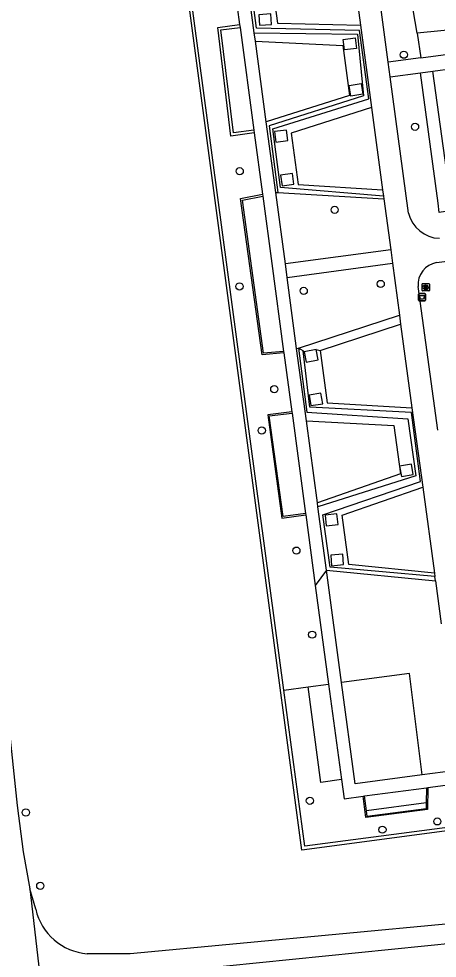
# Model space of a CAD drawing. Extents: x 162157 to 163165, y 378998 to 380775.
# Drawn here: x 162387 to 162444.1, y 379875.3 to 380003.6 of the extents above; entities that cross this region are included whole.
import ezdxf

# ---------------------------------------------------------------- set-up
doc = ezdxf.new("R2010")
doc.units = 0
for name, color, linetype in [('IMGEO_Afvalbak', 7, 'Continuous'), ('IMGEO_Boom', 7, 'Continuous'), ('IMGEO_Brandkraan', 7, 'Continuous'), ('IMGEO_Groenvoorziening', 7, 'Continuous'), ('IMGEO_Haag', 7, 'Continuous'), ('IMGEO_Hek', 7, 'Continuous'), ('IMGEO_Rijbaan_lokaal_onverhard', 7, 'Continuous'), ('IMGEO_Voetpad_halfverhard', 7, 'Continuous'), ('IMGEO_Voetpad_onverhard', 7, 'Continuous'), ('IMGEO_Voetpad_open', 7, 'Continuous')]:
    doc.layers.add(name, color=color, linetype=linetype)

msp = doc.modelspace()

# ---------------------------------------------------------------- linework, layer by layer
at = {"layer": 'IMGEO_Afvalbak'}
for p, q in [((162441.56, 379965.22), (162441.56, 379966.02)), ((162441.56, 379966.02), (162441.56, 379965.22)), ((162441.66, 379966.12), (162442.45, 379966.12)), ((162442.45, 379966.12), (162441.66, 379966.12)), ((162442.55, 379966.02), (162442.55, 379965.22)), ((162442.55, 379965.22), (162442.55, 379966.02)), ((162442.45, 379965.12), (162441.66, 379965.12)), ((162441.66, 379965.12), (162442.45, 379965.12))]:
    msp.add_line(p, q, dxfattribs=at)
msp.add_lwpolyline([(162441.71, 379965.83), (162442.41, 379965.83), (162442.26, 379965.36), (162441.86, 379965.36), (162441.71, 379965.83)], dxfattribs=at)
for centre, start, end in [((162441.66, 379966.02), 90, 180), ((162441.66, 379966.02), 90, 180), ((162442.45, 379966.02), 0, 90), ((162442.45, 379966.02), 360, 90), ((162441.66, 379965.22), 180, 270), ((162441.66, 379965.22), 180, 270), ((162442.45, 379965.22), 270, 0), ((162442.45, 379965.22), 270, 0)]:
    msp.add_arc(centre, 0.1, start, end, dxfattribs=at)
at = {"layer": 'IMGEO_Boom'}
for centre in [(162439.58, 379998.72), (162441.11, 379988.88), (162417.17, 379982.81), (162430.13, 379977.55), (162436.42, 379967.42), (162417.14, 379967.08), (162425.91, 379966.47), (162421.89, 379953.05), (162420.18, 379947.41), (162424.91, 379931.01), (162427.06, 379919.53), (162426.75, 379896.85), (162387.97, 379895.25), (162444.15, 379894.03), (162436.66, 379892.9), (162389.94, 379885.23)]:
    msp.add_circle(centre, 0.489, dxfattribs=at)
at = {"layer": 'IMGEO_Brandkraan'}
for p, q in [((162442.06, 379966.54), (162442.06, 379967.39)), ((162442.14, 379967.47), (162442.99, 379967.47)), ((162442.55, 379967.24), (162442.57, 379967.24)), ((162442.57, 379966.69), (162442.55, 379966.69)), ((162443.06, 379967.39), (162443.06, 379966.54)), ((162442.99, 379966.46), (162442.14, 379966.46))]:
    msp.add_line(p, q, dxfattribs=at)
for points in [[(162442.06, 379966.54), (162442.06, 379967.39)], [(162442.14, 379967.47), (162442.99, 379967.47)], [(162442.41, 379967.16), (162442.41, 379966.76), (162442.62, 379966.76)], [(162442.64, 379967.16), (162442.41, 379967.16)], [(162442.59, 379967.08), (162442.53, 379967.08), (162442.53, 379967.01)], [(162442.53, 379967.01), (162442.59, 379967.01)], [(162442.6, 379966.93), (162442.53, 379966.93), (162442.53, 379966.85)], [(162442.53, 379966.85), (162442.6, 379966.85)], [(162443.06, 379967.39), (162443.06, 379966.54)], [(162442.99, 379966.46), (162442.14, 379966.46)]]:
    msp.add_lwpolyline(points, dxfattribs=at)
for centre, radius, start, end in [((162442.14, 379967.39), 0.0765, 91.552, 178.448), ((162442.14, 379967.39), 0.0765, 91.552, 178.448), ((162442.59, 379967.05), 0.0379, 267.8285, 90.9355), ((162442.6, 379966.89), 0.0404, 269.8759, 90.5077), ((162442.63, 379967.02), 0.251, 268.6676, 293.5347), ((162442.64, 379967.02), 0.145, 59.4692, 91.5367), ((162442.67, 379967.07), 0.0922, 285.5137, 58.1501), ((162442.67, 379966.88), 0.105, 301.3115, 78.989), ((162442.99, 379967.39), 0.0765, 1.552, 88.448), ((162442.99, 379967.39), 0.0765, 1.552, 88.448), ((162442.14, 379966.54), 0.0765, 181.552, 268.448), ((162442.14, 379966.54), 0.0765, 181.552, 268.448), ((162442.99, 379966.54), 0.0765, 271.552, 358.448), ((162442.99, 379966.54), 0.0765, 271.552, 358.448)]:
    msp.add_arc(centre, radius, start, end, dxfattribs=at)
for centre, major_axis, ratio, start_param, end_param in [((162442.55, 379966.96), (-0.387, 0.002), 0.722429, 4.712389, 7.853982), ((162442.57, 379966.96), (-0.39, 0.002), 0.717154, 1.570796, 4.712389)]:
    msp.add_ellipse(centre, major_axis=major_axis, ratio=ratio, start_param=start_param, end_param=end_param, dxfattribs=at)
at = {"layer": 'IMGEO_Groenvoorziening'}
for points in [[(162441.41, 380001.65), (162438.73, 380017.37)], [(162432.16, 380013.94), (162421.34, 380010.33), (162422.32, 380003.05), (162433.66, 380002.77)], [(162447.41, 380002.26), (162441.41, 380001.65)], [(162441.41, 380001.65), (162441.91, 379998.29)], [(162419.31, 380000.57), (162431.24, 380000), (162432.16, 379993.15), (162420.79, 379989.56)], [(162446.15, 379977.44), (162444.42, 379977.19), (162444.25, 379978.45), (162441.84, 379996.24)], [(162446.15, 379977.44), (162445.98, 379978.71), (162443.56, 379996.47)], [(162435.17, 379991.5), (162424.21, 379988.03), (162425.14, 379981), (162436.68, 379980.29)], [(162422.09, 379979.91), (162422.39, 379979.93)], [(162425.19, 379958.66), (162438.97, 379963.18)], [(162428.16, 379958.31), (162439.14, 379961.92)], [(162424.94, 379958.62), (162425.19, 379958.66)], [(162425.83, 379958.28), (162425.98, 379958.16)], [(162427.59, 379958.47), (162428.16, 379958.31)], [(162428.16, 379958.31), (162429.11, 379951.17), (162440.69, 379950.52)], [(162426.27, 379948.74), (162438.22, 379948.08), (162439.11, 379941.49), (162427.77, 379937.55)], [(162443.75, 379927.94), (162432.05, 379929.1), (162431.15, 379935.86), (162442.16, 379939.69)], [(162442.07, 379900.37), (162440.35, 379914.23), (162431.07, 379913)], [(162426.5, 379912.39), (162429.31, 379912.76)], [(162423.21, 379911.95), (162426.5, 379912.39)], [(162431.07, 379899.73), (162428.24, 379899.35), (162426.5, 379912.39)], [(162442.65, 379896.58), (162434.49, 379895.49)]]:
    msp.add_lwpolyline(points, dxfattribs=at)
at = {"layer": 'IMGEO_Haag'}
for points in [[(162583.37, 379921.68), (162585.12, 379911.37), (162425.64, 379890.1), (162393.17, 380133.77)], [(162423.21, 379911.95), (162398.03, 380099.9), (162396.37, 380112.64)], [(162436.8, 379979.41), (162422.76, 379980.57), (162421.7, 379988.58), (162434.79, 379992.72), (162433.53, 380002.05), (162419.48, 380002.34), (162418.35, 380010.71), (162431.76, 380015.2), (162430.99, 380020.95)], [(162421.52, 380002.84), (162421.43, 380004.29), (162419.79, 380004.19), (162419.88, 380002.74), (162421.52, 380002.84)], [(162419.15, 379988.05), (162415.98, 379987.62), (162414.16, 380002.45), (162417.16, 380002.85)], [(162419.09, 379988.44), (162416.33, 379988.07), (162414.6, 380002.1), (162417.21, 380002.45)], [(162419.16, 380001.71), (162433.26, 380001.53), (162434.07, 379993.1), (162421.17, 379989), (162422.39, 379979.93)], [(162431.29, 380000.82), (162432.92, 380001.03), (162433.1, 379999.58), (162431.47, 379999.37), (162431.29, 380000.82)], [(162433.74, 379994.77), (162433.97, 379993.33), (162432.35, 379993.06), (162432.12, 379994.5), (162433.74, 379994.77)], [(162422.11, 379986.79), (162423.74, 379986.99), (162423.56, 379988.43), (162421.93, 379988.23), (162422.11, 379986.79)], [(162424.58, 379981.05), (162424.38, 379982.49), (162422.75, 379982.27), (162422.95, 379980.82), (162424.58, 379981.05)], [(162423.2, 379958.01), (162420.24, 379957.75), (162417.27, 379979.08), (162420.28, 379979.66)], [(162422.39, 379979.93), (162436.85, 379979.04)], [(162423.17, 379958.21), (162420.43, 379957.96), (162417.56, 379978.87), (162420.31, 379979.39)], [(162425.83, 379958.28), (162425.19, 379958.66)], [(162425.19, 379958.66), (162426.35, 379949.93), (162440.12, 379948.99), (162441.2, 379941.24), (162427.85, 379936.97)], [(162443.82, 379927.47), (162429.52, 379928.76), (162428.51, 379935.89), (162441.84, 379940.44), (162440.62, 379949.87), (162426.74, 379950.61), (162425.83, 379958.28)], [(162427.59, 379958.47), (162425.98, 379958.16)], [(162425.98, 379958.16), (162426.25, 379956.73), (162427.86, 379957.04), (162427.59, 379958.47)], [(162428.5, 379951.06), (162428.26, 379952.5), (162426.64, 379952.24), (162426.88, 379950.8), (162428.5, 379951.06)], [(162424.28, 379949.98), (162421.01, 379949.54), (162422.94, 379935.45), (162426.18, 379935.89)], [(162426.16, 379936.09), (162423.12, 379935.65), (162421.21, 379949.39), (162424.31, 379949.79)], [(162439.24, 379941.12), (162440.86, 379941.39), (162440.62, 379942.83), (162439, 379942.56), (162439.24, 379941.12)], [(162428.99, 379934.39), (162430.62, 379934.58), (162430.45, 379936.03), (162428.82, 379935.83), (162428.99, 379934.39)], [(162431.35, 379929.09), (162431.23, 379930.54), (162429.59, 379930.39), (162429.72, 379928.94), (162431.35, 379929.09)], [(162429.01, 379928.33), (162443.9, 379926.87)], [(162554.75, 379907.75), (162500, 379900.35), (162426.07, 379890.63), (162423.21, 379911.95)], [(162442.84, 379898.64), (162442.81, 379895.66), (162434.4, 379894.56), (162434.02, 379897.47)], [(162434.49, 379895.49), (162434.22, 379897.5)], [(162442.67, 379898.62), (162442.65, 379896.58)], [(162442.65, 379896.58), (162442.64, 379895.76), (162434.59, 379894.7), (162434.49, 379895.49)]]:
    msp.add_lwpolyline(points, dxfattribs=at)
at = {"layer": 'IMGEO_Hek'}
msp.add_lwpolyline([(162554.75, 379907.75), (162500, 379900.35), (162426.07, 379890.63), (162423.21, 379911.95), (162398.03, 380099.9), (162396.37, 380112.64), (162393.62, 380133.82)], dxfattribs=at)
at = {"layer": 'IMGEO_Rijbaan_lokaal_onverhard'}
for points in [[(162356.07, 380130.23), (162358.08, 380114.77), (162359.7, 380100.61), (162366.19, 380051.88), (162368.19, 380035), (162373.39, 379999.97), (162377.92, 379964.17), (162380.66, 379943.74), (162385.55, 379907.89), (162386.78, 379896.21), (162387.59, 379889.87), (162388.5, 379884.81)], [(162388.5, 379884.81), (162389.99, 379872.21)]]:
    msp.add_lwpolyline(points, dxfattribs=at)
at = {"layer": 'IMGEO_Voetpad_halfverhard'}
for points in [[(162419.16, 380001.71), (162417.85, 380011.41)], [(162416.19, 380010.01), (162417.16, 380002.85)], [(162417.16, 380002.85), (162417.21, 380002.45)], [(162417.21, 380002.45), (162419.09, 379988.44)], [(162419.31, 380000.57), (162419.16, 380001.71)], [(162420.79, 379989.56), (162419.31, 380000.57)], [(162441.91, 379998.29), (162453.15, 379999.79)], [(162441.91, 379998.29), (162437.44, 379997.69)], [(162437.71, 379995.69), (162441.84, 379996.24)], [(162441.84, 379996.24), (162443.56, 379996.47)], [(162443.56, 379996.47), (162446.22, 379996.83)], [(162419.09, 379988.44), (162419.15, 379988.05)], [(162422.09, 379979.91), (162420.79, 379989.56)], [(162419.15, 379988.05), (162420.28, 379979.66)], [(162420.28, 379979.66), (162420.31, 379979.39)], [(162423.41, 379970.15), (162422.09, 379979.91)], [(162420.31, 379979.39), (162421.55, 379970.22), (162423.17, 379958.21)], [(162437.79, 379972.08), (162423.41, 379970.15)], [(162423.64, 379968.32), (162423.41, 379970.15)], [(162423.64, 379968.32), (162438.01, 379970.26)], [(162424.94, 379958.62), (162423.64, 379968.32)], [(162423.17, 379958.21), (162423.2, 379958.01)], [(162423.2, 379958.01), (162424.28, 379949.98)], [(162426.27, 379948.74), (162424.94, 379958.62)], [(162424.28, 379949.98), (162424.31, 379949.79)], [(162424.31, 379949.79), (162426.16, 379936.09)], [(162427.77, 379937.55), (162426.27, 379948.74)], [(162427.85, 379936.97), (162427.77, 379937.55)], [(162426.16, 379936.09), (162426.18, 379935.89)], [(162426.18, 379935.89), (162427.48, 379926.26)], [(162429.01, 379928.33), (162427.85, 379936.97)]]:
    msp.add_lwpolyline(points, dxfattribs=at)
at = {"layer": 'IMGEO_Voetpad_onverhard'}
for points in [[(162603.39, 379902.2), (162594.41, 379900.39), (162587.11, 379899.44), (162564.82, 379896.95), (162537.4, 379892.62), (162510.33, 379889.37), (162505.65, 379888.6), (162500, 379887.97), (162482.24, 379885.55), (162445.79, 379880.05), (162402.21, 379875.96), (162398.46, 379875.96), (162396.34, 379875.96)], [(162401.83, 379872.93), (162451.39, 379877.93), (162474.11, 379881.25), (162500, 379885.22), (162515.21, 379887.41), (162524.98, 379888.39), (162570.54, 379894.28), (162578.89, 379895.67), (162582.87, 379895.77), (162583.85, 379894.83), (162584.17, 379893.61), (162587.77, 379869.71)], [(162389.32, 379882.03), (162388.5, 379884.81)]]:
    msp.add_lwpolyline(points, dxfattribs=at)
msp.add_arc((162396.96, 379883.77), 7.83, 192.8004, 265.4773, dxfattribs=at)
at = {"layer": 'IMGEO_Voetpad_open'}
for points in [[(162437.44, 379997.69), (162434.83, 380017.18)], [(162432.16, 380013.94), (162433.66, 380002.77)], [(162433.66, 380002.77), (162435.17, 379991.5)], [(162437.71, 379995.69), (162437.44, 379997.69)], [(162440.22, 379977.1), (162437.71, 379995.69)], [(162435.17, 379991.5), (162436.68, 379980.29)], [(162436.68, 379980.29), (162436.8, 379979.41)], [(162436.8, 379979.41), (162436.85, 379979.04)], [(162436.85, 379979.04), (162437.79, 379972.08)], [(162437.79, 379972.08), (162438.01, 379970.26)], [(162444.04, 379970.34), (162447, 379970.73)], [(162438.01, 379970.26), (162438.97, 379963.18)], [(162444.23, 379947.46), (162441.53, 379967.08)], [(162438.97, 379963.18), (162439.14, 379961.92)], [(162439.14, 379961.92), (162440.69, 379950.52)], [(162440.69, 379950.52), (162442.16, 379939.69)], [(162442.16, 379939.69), (162443.75, 379927.94)], [(162429.01, 379928.33), (162427.48, 379926.26)], [(162431.07, 379913), (162429.01, 379928.33)], [(162443.75, 379927.94), (162443.82, 379927.47)], [(162443.9, 379926.87), (162443.82, 379927.47)], [(162443.9, 379926.87), (162444.69, 379921)], [(162427.48, 379926.26), (162429.31, 379912.76)], [(162429.31, 379912.76), (162431.07, 379899.73)], [(162442.07, 379900.37), (162432.93, 379899.16), (162431.07, 379913)], [(162454.8, 379902.05), (162442.07, 379900.37)], [(162431.07, 379899.73), (162431.42, 379897.13), (162434.02, 379897.47)], [(162442.67, 379898.62), (162442.84, 379898.64)], [(162442.84, 379898.64), (162451.82, 379899.83)], [(162434.02, 379897.47), (162434.22, 379897.5)], [(162434.22, 379897.5), (162442.67, 379898.62)]]:
    msp.add_lwpolyline(points, dxfattribs=at)
for centre, radius, start, end in [((162444.58, 379978.13), 4.48, 193.2769, 268.1517), ((162444.55, 379967.35), 3.03, 99.697, 185.0979)]:
    msp.add_arc(centre, radius, start, end, dxfattribs=at)

doc.saveas('drawing.dxf')
